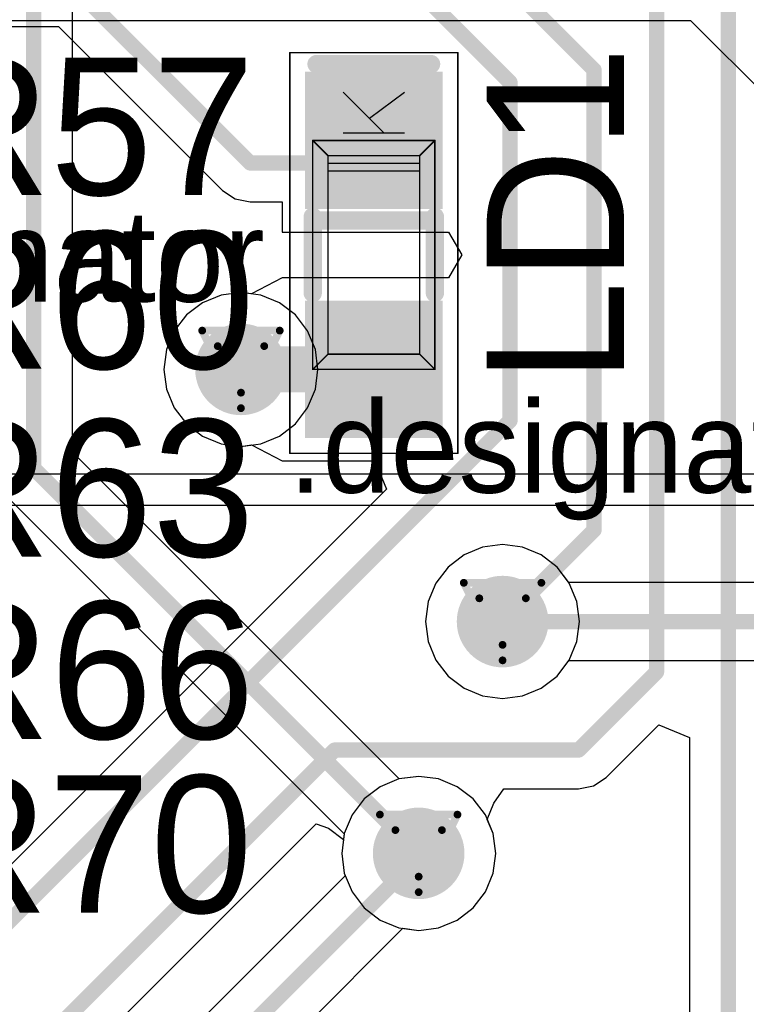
# Model space of a CAD drawing. Header units: millimetres. Extents: x 138 to 555, y 26 to 334.
# Tile 352 of 656: x 188.34 to 193.1, y 258.19 to 264.64. Entities that reach past the tile are written whole.
import ezdxf

# ---------------------------------------------------------------- set-up
doc = ezdxf.new("R2010")
doc.units = ezdxf.units.MM
for name, color, linetype in [('BottomLayer', 5, 'Continuous'), ('DrillDrawing', 1, 'Continuous'), ('Mechanical20', 56, 'Continuous'), ('Mechanical27', 56, 'Continuous'), ('MidLayer1', 16, 'Continuous'), ('MidLayer2', 76, 'Continuous'), ('MidLayer3', 90, 'Continuous'), ('MidLayer4', 156, 'Continuous'), ('MultiLayer', 9, 'Continuous'), ('TopLayer', 1, 'Continuous'), ('TopOverlay', 2, 'Continuous'), ('TopPaste', 8, 'Continuous'), ('TopSolder', 216, 'Continuous'), ('ViaHoleLayer', 16, 'Continuous')]:
    doc.layers.add(name, color=color, linetype=linetype)

# ---------------------------------------------------------------- blocks, each defined once
blk = doc.blocks.new('LED_0603_GREEN_785')
at = {"layer": 'Mechanical20', "const_width": 0.01}
for points in [[(-1.3, 0.55), (-0.5, 0.55)], [(-1.3, 0.55), (-1.3, -0.55)], [(-0.5, 0.55), (1.325, 0.55)], [(1.325, 0.55), (1.325, -0.55)], [(-1.3, -0.55), (1.325, -0.55)]]:
    blk.add_lwpolyline(points, dxfattribs=at)
at = {"layer": 'Mechanical20', "const_width": 0.005}
for points in [[(-1.3025, 0.55, 1), (-1.2975, 0.55, 1)], [(-1.3025, 0.55, 1), (-1.2975, 0.55, 1)], [(-0.5025, 0.55, 1), (-0.4975, 0.55, 1)], [(-0.5025, 0.55, 1), (-0.4975, 0.55, 1)], [(1.3225, 0.55, 1), (1.3275, 0.55, 1)], [(1.3225, 0.55, 1), (1.3275, 0.55, 1)], [(-1.3025, -0.55, 1), (-1.2975, -0.55, 1)], [(-1.3025, -0.55, 1), (-1.2975, -0.55, 1)], [(1.3225, -0.55, 1), (1.3275, -0.55, 1)], [(1.3225, -0.55, 1), (1.3275, -0.55, 1)]]:
    blk.add_lwpolyline(points, format="xyb", close=True, dxfattribs=at)
at = {"layer": 'Mechanical27'}
for p, q in [((0.8, 0.1999), (0.8, -0.2)), ((1.0666, 0.1999), (0.8, -0.0667)), ((0.8952, 0.0285), (1.0666, -0.2))]:
    blk.add_line(p, q, dxfattribs=at)
at = {"layer": 'Mechanical27', "const_width": 0.01}
for points in [[(-0.75, 0.4), (-0.65, 0.3)], [(-0.75, 0.4), (0.75, 0.4)], [(-0.75, 0.4), (-0.75, -0.4)], [(0.75, 0.4), (0.65, 0.3)], [(0.75, 0.4), (0.75, -0.4)], [(-0.65, 0.3), (0.65, 0.3)], [(-0.65, 0.3), (-0.65, -0.3)], [(0.55, 0.3), (0.55, -0.3)], [(0.6, 0.3), (0.6, -0.3)], [(0.65, 0.3), (0.65, -0.3)], [(-0.65, -0.3), (-0.75, -0.4)], [(-0.65, -0.3), (0.65, -0.3)], [(0.65, -0.3), (0.75, -0.4)], [(-0.75, -0.4), (0.75, -0.4)]]:
    blk.add_lwpolyline(points, dxfattribs=at)
at = {"layer": 'Mechanical27', "const_width": 0.005}
for points in [[(-0.7525, 0.4, 1), (-0.7475, 0.4, 1)], [(-0.7525, 0.4, 1), (-0.7475, 0.4, 1)], [(-0.7525, 0.4, 1), (-0.7475, 0.4, 1)], [(0.7475, 0.4, 1), (0.7525, 0.4, 1)], [(0.7475, 0.4, 1), (0.7525, 0.4, 1)], [(0.7475, 0.4, 1), (0.7525, 0.4, 1)], [(-0.6525, 0.3, 1), (-0.6475, 0.3, 1)], [(-0.6525, 0.3, 1), (-0.6475, 0.3, 1)], [(-0.6525, 0.3, 1), (-0.6475, 0.3, 1)], [(0.5475, 0.3, 1), (0.5525, 0.3, 1)], [(0.5975, 0.3, 1), (0.6025, 0.3, 1)], [(0.6475, 0.3, 1), (0.6525, 0.3, 1)], [(0.6475, 0.3, 1), (0.6525, 0.3, 1)], [(0.6475, 0.3, 1), (0.6525, 0.3, 1)], [(-0.6525, -0.3, 1), (-0.6475, -0.3, 1)], [(-0.6525, -0.3, 1), (-0.6475, -0.3, 1)], [(-0.6525, -0.3, 1), (-0.6475, -0.3, 1)], [(0.5475, -0.3, 1), (0.5525, -0.3, 1)], [(0.5975, -0.3, 1), (0.6025, -0.3, 1)], [(0.6475, -0.3, 1), (0.6525, -0.3, 1)], [(0.6475, -0.3, 1), (0.6525, -0.3, 1)], [(0.6475, -0.3, 1), (0.6525, -0.3, 1)], [(-0.7525, -0.4, 1), (-0.7475, -0.4, 1)], [(-0.7525, -0.4, 1), (-0.7475, -0.4, 1)], [(-0.7525, -0.4, 1), (-0.7475, -0.4, 1)], [(0.7475, -0.4, 1), (0.7525, -0.4, 1)], [(0.7475, -0.4, 1), (0.7525, -0.4, 1)], [(0.7475, -0.4, 1), (0.7525, -0.4, 1)]]:
    blk.add_lwpolyline(points, format="xyb", close=True, dxfattribs=at)
at = {"layer": 'TopLayer'}
for points in [[(-0.35, -0.4), (-0.35, 0.4), (-1.15, -0.4), (-1.15, 0.4)], [(1.15, -0.4), (1.15, 0.4), (0.35, -0.4), (0.35, 0.4)]]:
    blk.add_solid(points, dxfattribs=at)
at = {"layer": 'TopOverlay', "const_width": 0.12}
for points in [[(-0.25, 0.4), (0.25, 0.4)], [(0.225, 0.4), (0.225, -0.4)], [(1.25, 0.375), (1.25, -0.375)], [(-0.25, -0.4), (0.25, -0.4)], [(0.225, -0.4), (0.25, -0.4)]]:
    blk.add_lwpolyline(points, dxfattribs=at)
at = {"layer": 'TopOverlay', "const_width": 0.06}
for points in [[(-0.28, 0.4, 1), (-0.22, 0.4, 1)], [(0.195, 0.4, 1), (0.255, 0.4, 1)], [(0.22, 0.4, 1), (0.28, 0.4, 1)], [(1.22, 0.375, 1), (1.28, 0.375, 1)], [(1.22, -0.375, 1), (1.28, -0.375, 1)], [(-0.28, -0.4, 1), (-0.22, -0.4, 1)], [(0.195, -0.4, 1), (0.255, -0.4, 1)], [(0.195, -0.4, 1), (0.255, -0.4, 1)], [(0.22, -0.4, 1), (0.28, -0.4, 1)], [(0.22, -0.4, 1), (0.28, -0.4, 1)]]:
    blk.add_lwpolyline(points, format="xyb", close=True, dxfattribs=at)
at = {"layer": 'TopPaste'}
for points in [[(-0.35, -0.4), (-0.35, 0.4), (-1.15, -0.4), (-1.15, 0.4)], [(1.15, -0.4), (1.15, 0.4), (0.35, -0.4), (0.35, 0.4)]]:
    blk.add_solid(points, dxfattribs=at)
at = {"layer": 'TopSolder'}
for points in [[(-0.3, -0.45), (-0.3, 0.45), (-1.2, -0.45), (-1.2, 0.45)], [(1.2, -0.45), (1.2, 0.45), (0.3, -0.45), (0.3, 0.45)]]:
    blk.add_solid(points, dxfattribs=at)

msp = doc.modelspace()

# ---------------------------------------------------------------- linework, layer by layer
at = {"layer": 'BottomLayer'}
for p, q in [((188.6898, 261.8017), (188.6898, 265.9129)), ((189.7926, 262.8492), (189.662, 262.832)), ((189.9231, 262.832), (189.7926, 262.8492)), ((189.5404, 262.7816), (189.4359, 262.7015)), ((189.662, 262.832), (189.5404, 262.7816)), ((190.0447, 262.7816), (189.9231, 262.832)), ((190.1492, 262.7015), (190.0447, 262.7816)), ((189.4359, 262.7015), (189.3558, 262.5971)), ((190.2293, 262.5971), (190.1492, 262.7015)), ((189.3558, 262.5971), (189.3054, 262.4754)), ((190.2797, 262.4754), (190.2293, 262.5971)), ((189.3054, 262.4754), (189.2882, 262.3449)), ((190.2969, 262.3449), (190.2797, 262.4754)), ((189.2882, 262.3449), (189.3054, 262.2144)), ((190.2797, 262.2144), (190.2969, 262.3449)), ((189.3054, 262.2144), (189.3558, 262.0927)), ((190.2293, 262.0927), (190.2797, 262.2144)), ((189.3558, 262.0927), (189.4359, 261.9883)), ((190.1492, 261.9883), (190.2293, 262.0927)), ((189.4359, 261.9883), (189.5404, 261.9081)), ((190.0447, 261.9081), (190.1492, 261.9883)), ((189.5404, 261.9081), (189.662, 261.8578)), ((189.9231, 261.8578), (190.0447, 261.9081)), ((189.662, 261.8578), (189.7926, 261.8406)), ((189.7926, 261.8406), (189.9231, 261.8578)), ((190.8294, 259.6621), (188.6898, 261.8017)), ((188.2547, 261.5159), (190.4689, 259.3016)), ((191.3755, 261.18), (191.2538, 261.1297)), ((191.506, 261.1972), (191.3755, 261.18)), ((191.6365, 261.18), (191.506, 261.1972)), ((191.7581, 261.1297), (191.6365, 261.18)), ((191.2538, 261.1297), (191.1494, 261.0495)), ((191.8626, 261.0495), (191.7581, 261.1297)), ((191.1494, 261.0495), (191.0692, 260.9451)), ((191.9406, 260.9478), (191.8626, 261.0495)), ((191.0692, 260.9451), (191.0188, 260.8234)), ((193.2148, 260.9478), (191.9406, 260.9478)), ((191.0188, 260.8234), (191.0017, 260.6929)), ((191.0017, 260.6929), (191.0188, 260.5624)), ((191.0188, 260.5624), (191.0692, 260.4408)), ((191.0692, 260.4408), (191.1494, 260.3363)), ((191.8626, 260.3363), (191.9406, 260.438)), ((191.9406, 260.438), (193.1967, 260.438)), ((191.1494, 260.3363), (191.2538, 260.2562)), ((191.7581, 260.2562), (191.8626, 260.3363)), ((191.2538, 260.2562), (191.3755, 260.2058)), ((191.6365, 260.2058), (191.7581, 260.2562)), ((191.3755, 260.2058), (191.506, 260.1886)), ((191.506, 260.1886), (191.6365, 260.2058)), ((190.9565, 259.6788), (190.8294, 259.6621)), ((191.0871, 259.6617), (190.9565, 259.6788)), ((191.2087, 259.6113), (191.0871, 259.6617)), ((191.3131, 259.5311), (191.2087, 259.6113)), ((191.3933, 259.4267), (191.3131, 259.5311)), ((191.4437, 259.305), (191.3933, 259.4267)), ((190.4689, 259.3016), (190.4522, 259.1745)), ((191.4608, 259.1745), (191.4437, 259.305)), ((190.4522, 259.1745), (190.4694, 259.044)), ((191.4437, 259.044), (191.4608, 259.1745)), ((190.4694, 259.044), (190.5198, 258.9224)), ((191.3933, 258.9224), (191.4437, 259.044)), ((190.5198, 258.9224), (190.5999, 258.8179)), ((191.3131, 258.8179), (191.3933, 258.9224)), ((190.5999, 258.8179), (190.7044, 258.7378)), ((191.2087, 258.7378), (191.3131, 258.8179)), ((190.7044, 258.7378), (190.826, 258.6874)), ((191.0871, 258.6874), (191.2087, 258.7378)), ((190.826, 258.6874), (190.9565, 258.6702)), ((190.9565, 258.6702), (191.0871, 258.6874))]:
    msp.add_line(p, q, dxfattribs=at)
at = {"layer": 'BottomLayer', "const_width": 0.1}
for points in [[(188.4349, 261.6961), (188.4349, 267.4101)], [(188.4349, 261.6961), (190.9565, 259.1745)], [(191.506, 260.6929), (193.6529, 260.6929)]]:
    msp.add_lwpolyline(points, dxfattribs=at)
at = {"layer": 'BottomLayer'}
for points, const_width in [([(189.6426, 262.3449, 1), (189.9426, 262.3449, 1)], 0.3), ([(188.4099, 261.6961, 1), (188.4599, 261.6961, 1)], 0.05), ([(188.4099, 261.6961, 1), (188.4599, 261.6961, 1)], 0.05), ([(191.356, 260.6929, 1), (191.656, 260.6929, 1)], 0.3), ([(191.481, 260.6929, 1), (191.531, 260.6929, 1)], 0.05), ([(190.8065, 259.1745, 1), (191.1065, 259.1745, 1)], 0.3), ([(190.9315, 259.1745, 1), (190.9815, 259.1745, 1)], 0.05)]:
    msp.add_lwpolyline(points, format="xyb", close=True, dxfattribs=dict(at, const_width=const_width))
at = {"layer": 'DrillDrawing', "const_width": 0.0508}
for points in [[(189.5386, 262.5989), (190.0466, 262.5989)], [(189.5386, 262.5989), (189.7926, 262.0909)], [(189.7926, 262.0909), (190.0466, 262.5989)], [(189.6402, 262.4973), (189.945, 262.4973)], [(189.6402, 262.4973), (189.7926, 262.1925)], [(189.7926, 262.1925), (189.945, 262.4973)], [(191.252, 260.9469), (191.76, 260.9469)], [(191.252, 260.9469), (191.506, 260.4389)], [(191.506, 260.4389), (191.76, 260.9469)], [(191.3536, 260.8453), (191.6584, 260.8453)], [(191.3536, 260.8453), (191.506, 260.5405)], [(191.506, 260.5405), (191.6584, 260.8453)], [(190.7025, 259.4285), (191.2105, 259.4285)], [(190.7025, 259.4285), (190.9565, 258.9205)], [(190.9565, 258.9205), (191.2105, 259.4285)], [(190.8041, 259.3269), (191.1089, 259.3269)], [(190.8041, 259.3269), (190.9565, 259.0221)], [(190.9565, 259.0221), (191.1089, 259.3269)]]:
    msp.add_lwpolyline(points, dxfattribs=at)
at = {"layer": 'DrillDrawing', "const_width": 0.0254}
for points in [[(189.5259, 262.5989, 1), (189.5513, 262.5989, 1)], [(189.5259, 262.5989, 1), (189.5513, 262.5989, 1)], [(190.0339, 262.5989, 1), (190.0593, 262.5989, 1)], [(190.0339, 262.5989, 1), (190.0593, 262.5989, 1)], [(189.6275, 262.4973, 1), (189.6529, 262.4973, 1)], [(189.6275, 262.4973, 1), (189.6529, 262.4973, 1)], [(189.9323, 262.4973, 1), (189.9577, 262.4973, 1)], [(189.9323, 262.4973, 1), (189.9577, 262.4973, 1)], [(189.7799, 262.1925, 1), (189.8053, 262.1925, 1)], [(189.7799, 262.1925, 1), (189.8053, 262.1925, 1)], [(189.7799, 262.0909, 1), (189.8053, 262.0909, 1)], [(189.7799, 262.0909, 1), (189.8053, 262.0909, 1)], [(191.2393, 260.9469, 1), (191.2647, 260.9469, 1)], [(191.2393, 260.9469, 1), (191.2647, 260.9469, 1)], [(191.7473, 260.9469, 1), (191.7727, 260.9469, 1)], [(191.7473, 260.9469, 1), (191.7727, 260.9469, 1)], [(191.3409, 260.8453, 1), (191.3663, 260.8453, 1)], [(191.3409, 260.8453, 1), (191.3663, 260.8453, 1)], [(191.6457, 260.8453, 1), (191.6711, 260.8453, 1)], [(191.6457, 260.8453, 1), (191.6711, 260.8453, 1)], [(191.4933, 260.5405, 1), (191.5187, 260.5405, 1)], [(191.4933, 260.5405, 1), (191.5187, 260.5405, 1)], [(191.4933, 260.4389, 1), (191.5187, 260.4389, 1)], [(191.4933, 260.4389, 1), (191.5187, 260.4389, 1)], [(190.6898, 259.4285, 1), (190.7152, 259.4285, 1)], [(190.6898, 259.4285, 1), (190.7152, 259.4285, 1)], [(191.1978, 259.4285, 1), (191.2232, 259.4285, 1)], [(191.1978, 259.4285, 1), (191.2232, 259.4285, 1)], [(190.7914, 259.3269, 1), (190.8168, 259.3269, 1)], [(190.7914, 259.3269, 1), (190.8168, 259.3269, 1)], [(191.0962, 259.3269, 1), (191.1216, 259.3269, 1)], [(191.0962, 259.3269, 1), (191.1216, 259.3269, 1)], [(190.9438, 259.0221, 1), (190.9692, 259.0221, 1)], [(190.9438, 259.0221, 1), (190.9692, 259.0221, 1)], [(190.9438, 258.9205, 1), (190.9692, 258.9205, 1)], [(190.9438, 258.9205, 1), (190.9692, 258.9205, 1)]]:
    msp.add_lwpolyline(points, format="xyb", close=True, dxfattribs=at)
at = {"layer": 'MidLayer1'}
for p, q in [((183.6792, 264.6302), (192.7376, 264.6302)), ((192.7376, 264.6302), (193.8703, 263.4975)), ((189.7926, 262.8492), (189.662, 262.832)), ((189.9231, 262.832), (189.7926, 262.8492)), ((189.5404, 262.7816), (189.4359, 262.7015)), ((189.662, 262.832), (189.5404, 262.7816)), ((190.0447, 262.7816), (189.9231, 262.832)), ((190.1492, 262.7015), (190.0447, 262.7816)), ((189.4359, 262.7015), (189.3558, 262.5971)), ((190.2293, 262.5971), (190.1492, 262.7015)), ((189.3558, 262.5971), (189.3054, 262.4754)), ((190.2797, 262.4754), (190.2293, 262.5971)), ((189.3054, 262.4754), (189.2882, 262.3449)), ((190.2969, 262.3449), (190.2797, 262.4754)), ((189.2882, 262.3449), (189.3054, 262.2144)), ((190.2797, 262.2144), (190.2969, 262.3449)), ((189.3054, 262.2144), (189.3558, 262.0927)), ((190.2293, 262.0927), (190.2797, 262.2144)), ((189.3558, 262.0927), (189.4359, 261.9883)), ((190.1492, 261.9883), (190.2293, 262.0927)), ((189.4359, 261.9883), (189.5404, 261.9081)), ((190.0447, 261.9081), (190.1492, 261.9883)), ((189.5404, 261.9081), (189.662, 261.8578)), ((189.9231, 261.8578), (190.0447, 261.9081)), ((189.662, 261.8578), (189.7926, 261.8406)), ((189.7926, 261.8406), (189.9231, 261.8578)), ((191.3755, 261.18), (191.2538, 261.1297)), ((191.506, 261.1972), (191.3755, 261.18)), ((191.6365, 261.18), (191.506, 261.1972)), ((191.7581, 261.1297), (191.6365, 261.18)), ((191.2538, 261.1297), (191.1494, 261.0495)), ((191.8626, 261.0495), (191.7581, 261.1297)), ((191.1494, 261.0495), (191.0692, 260.9451)), ((191.9427, 260.9451), (191.8626, 261.0495)), ((191.0692, 260.9451), (191.0188, 260.8234)), ((191.9931, 260.8234), (191.9427, 260.9451)), ((191.0188, 260.8234), (191.0017, 260.6929)), ((192.0103, 260.6929), (191.9931, 260.8234)), ((191.0017, 260.6929), (191.0188, 260.5624)), ((191.9931, 260.5624), (192.0103, 260.6929)), ((191.0188, 260.5624), (191.0692, 260.4408)), ((191.9427, 260.4408), (191.9931, 260.5624)), ((191.0692, 260.4408), (191.1494, 260.3363)), ((191.8626, 260.3363), (191.9427, 260.4408)), ((191.1494, 260.3363), (191.2538, 260.2562)), ((191.7581, 260.2562), (191.8626, 260.3363)), ((191.2538, 260.2562), (191.3755, 260.2058)), ((191.6365, 260.2058), (191.7581, 260.2562)), ((191.3755, 260.2058), (191.506, 260.1886)), ((191.506, 260.1886), (191.6365, 260.2058)), ((190.9565, 259.6788), (190.826, 259.6617)), ((191.0871, 259.6617), (190.9565, 259.6788)), ((190.7044, 259.6113), (190.5999, 259.5311)), ((190.826, 259.6617), (190.7044, 259.6113)), ((191.2087, 259.6113), (191.0871, 259.6617)), ((191.3131, 259.5311), (191.2087, 259.6113)), ((190.5999, 259.5311), (190.5198, 259.4267)), ((191.3933, 259.4267), (191.3131, 259.5311)), ((190.5198, 259.4267), (190.4694, 259.305)), ((191.4437, 259.305), (191.3933, 259.4267)), ((190.4694, 259.305), (190.4522, 259.1745)), ((191.4608, 259.1745), (191.4437, 259.305)), ((190.4522, 259.1745), (190.4694, 259.044)), ((191.4437, 259.044), (191.4608, 259.1745)), ((190.4694, 259.044), (190.5198, 258.9224)), ((191.3933, 258.9224), (191.4437, 259.044)), ((190.5198, 258.9224), (190.5999, 258.8179)), ((191.3131, 258.8179), (191.3933, 258.9224)), ((190.5999, 258.8179), (190.7044, 258.7378)), ((191.2087, 258.7378), (191.3131, 258.8179)), ((190.7044, 258.7378), (190.826, 258.6874)), ((191.0871, 258.6874), (191.2087, 258.7378)), ((190.826, 258.6874), (190.9565, 258.6702)), ((190.9565, 258.6702), (191.0871, 258.6874))]:
    msp.add_line(p, q, dxfattribs=at)
at = {"layer": 'MidLayer1', "const_width": 0.3}
for points in [[(189.6426, 262.3449, 1), (189.9426, 262.3449, 1)], [(191.356, 260.6929, 1), (191.656, 260.6929, 1)], [(190.8065, 259.1745, 1), (191.1065, 259.1745, 1)]]:
    msp.add_lwpolyline(points, format="xyb", close=True, dxfattribs=at)
at = {"layer": 'MidLayer2'}
for p, q in [((189.7926, 262.8492), (189.662, 262.832)), ((189.9231, 262.832), (189.7926, 262.8492)), ((189.5404, 262.7816), (189.4359, 262.7015)), ((189.662, 262.832), (189.5404, 262.7816)), ((190.0447, 262.7816), (189.9231, 262.832)), ((190.1492, 262.7015), (190.0447, 262.7816)), ((189.4359, 262.7015), (189.3558, 262.5971)), ((190.2293, 262.5971), (190.1492, 262.7015)), ((189.3558, 262.5971), (189.3054, 262.4754)), ((190.2797, 262.4754), (190.2293, 262.5971)), ((189.3054, 262.4754), (189.2882, 262.3449)), ((190.2969, 262.3449), (190.2797, 262.4754)), ((189.2882, 262.3449), (189.3054, 262.2144)), ((190.2797, 262.2144), (190.2969, 262.3449)), ((189.3054, 262.2144), (189.3558, 262.0927)), ((190.2293, 262.0927), (190.2797, 262.2144)), ((189.3558, 262.0927), (189.4359, 261.9883)), ((190.1492, 261.9883), (190.2293, 262.0927)), ((189.4359, 261.9883), (189.5404, 261.9081)), ((190.0447, 261.9081), (190.1492, 261.9883)), ((189.5404, 261.9081), (189.662, 261.8578)), ((189.9231, 261.8578), (190.0447, 261.9081)), ((189.662, 261.8578), (189.7926, 261.8406)), ((189.7926, 261.8406), (189.9231, 261.8578)), ((191.3755, 261.18), (191.2538, 261.1297)), ((191.506, 261.1972), (191.3755, 261.18)), ((191.6365, 261.18), (191.506, 261.1972)), ((191.7581, 261.1297), (191.6365, 261.18)), ((191.2538, 261.1297), (191.1494, 261.0495)), ((191.8626, 261.0495), (191.7581, 261.1297)), ((191.1494, 261.0495), (191.0692, 260.9451)), ((191.9427, 260.9451), (191.8626, 261.0495)), ((191.0692, 260.9451), (191.0188, 260.8234)), ((191.9931, 260.8234), (191.9427, 260.9451)), ((191.0188, 260.8234), (191.0017, 260.6929)), ((192.0103, 260.6929), (191.9931, 260.8234)), ((191.0017, 260.6929), (191.0188, 260.5624)), ((191.9931, 260.5624), (192.0103, 260.6929)), ((191.0188, 260.5624), (191.0692, 260.4408)), ((191.9427, 260.4408), (191.9931, 260.5624)), ((191.0692, 260.4408), (191.1494, 260.3363)), ((191.8626, 260.3363), (191.9427, 260.4408)), ((191.1494, 260.3363), (191.2538, 260.2562)), ((191.7581, 260.2562), (191.8626, 260.3363)), ((191.2538, 260.2562), (191.3755, 260.2058)), ((191.6365, 260.2058), (191.7581, 260.2562)), ((191.3755, 260.2058), (191.506, 260.1886)), ((191.506, 260.1886), (191.6365, 260.2058)), ((190.9565, 259.6788), (190.826, 259.6617)), ((191.0871, 259.6617), (190.9565, 259.6788)), ((190.7044, 259.6113), (190.5999, 259.5311)), ((190.826, 259.6617), (190.7044, 259.6113)), ((191.2087, 259.6113), (191.0871, 259.6617)), ((191.3131, 259.5311), (191.2087, 259.6113)), ((190.5999, 259.5311), (190.5198, 259.4267)), ((191.3933, 259.4267), (191.3131, 259.5311)), ((190.5198, 259.4267), (190.4694, 259.305)), ((191.4437, 259.305), (191.3933, 259.4267)), ((190.4694, 259.305), (190.4522, 259.1745)), ((191.4608, 259.1745), (191.4437, 259.305)), ((190.4522, 259.1745), (190.4694, 259.044)), ((191.4437, 259.044), (191.4608, 259.1745)), ((190.4694, 259.044), (190.5198, 258.9224)), ((191.3933, 258.9224), (191.4437, 259.044)), ((190.5198, 258.9224), (190.5999, 258.8179)), ((191.3131, 258.8179), (191.3933, 258.9224)), ((190.5999, 258.8179), (190.7044, 258.7378)), ((191.2087, 258.7378), (191.3131, 258.8179)), ((190.7044, 258.7378), (190.826, 258.6874)), ((191.0871, 258.6874), (191.2087, 258.7378)), ((190.826, 258.6874), (190.9565, 258.6702)), ((190.9565, 258.6702), (191.0871, 258.6874))]:
    msp.add_line(p, q, dxfattribs=at)
at = {"layer": 'MidLayer2', "const_width": 0.3}
for points in [[(189.6426, 262.3449, 1), (189.9426, 262.3449, 1)], [(191.356, 260.6929, 1), (191.656, 260.6929, 1)], [(190.8065, 259.1745, 1), (191.1065, 259.1745, 1)]]:
    msp.add_lwpolyline(points, format="xyb", close=True, dxfattribs=at)
at = {"layer": 'MidLayer3'}
for p, q in [((189.7926, 262.8492), (189.662, 262.832)), ((189.9231, 262.832), (189.7926, 262.8492)), ((189.5404, 262.7816), (189.4359, 262.7015)), ((189.662, 262.832), (189.5404, 262.7816)), ((190.0447, 262.7816), (189.9231, 262.832)), ((190.1492, 262.7015), (190.0447, 262.7816)), ((189.4359, 262.7015), (189.3558, 262.5971)), ((190.2293, 262.5971), (190.1492, 262.7015)), ((189.3558, 262.5971), (189.3054, 262.4754)), ((190.2797, 262.4754), (190.2293, 262.5971)), ((189.3054, 262.4754), (189.2882, 262.3449)), ((190.2969, 262.3449), (190.2797, 262.4754)), ((189.2882, 262.3449), (189.3054, 262.2144)), ((190.2797, 262.2144), (190.2969, 262.3449)), ((189.3054, 262.2144), (189.3558, 262.0927)), ((190.2293, 262.0927), (190.2797, 262.2144)), ((189.3558, 262.0927), (189.4359, 261.9883)), ((190.1492, 261.9883), (190.2293, 262.0927)), ((189.4359, 261.9883), (189.5404, 261.9081)), ((190.0447, 261.9081), (190.1492, 261.9883)), ((189.5404, 261.9081), (189.662, 261.8578)), ((189.9231, 261.8578), (190.0447, 261.9081)), ((189.662, 261.8578), (189.7926, 261.8406)), ((189.7926, 261.8406), (189.9231, 261.8578)), ((191.3755, 261.18), (191.2538, 261.1297)), ((191.506, 261.1972), (191.3755, 261.18)), ((191.6365, 261.18), (191.506, 261.1972)), ((191.7581, 261.1297), (191.6365, 261.18)), ((191.2538, 261.1297), (191.1494, 261.0495)), ((191.8626, 261.0495), (191.7581, 261.1297)), ((191.1494, 261.0495), (191.0692, 260.9451)), ((191.9427, 260.9451), (191.8626, 261.0495)), ((191.0692, 260.9451), (191.0188, 260.8234)), ((191.9931, 260.8234), (191.9427, 260.9451)), ((191.0188, 260.8234), (191.0017, 260.6929)), ((192.0103, 260.6929), (191.9931, 260.8234)), ((191.0017, 260.6929), (191.0188, 260.5624)), ((191.9931, 260.5624), (192.0103, 260.6929)), ((191.0188, 260.5624), (191.0692, 260.4408)), ((191.9427, 260.4408), (191.9931, 260.5624)), ((191.0692, 260.4408), (191.1494, 260.3363)), ((191.8626, 260.3363), (191.9427, 260.4408)), ((191.1494, 260.3363), (191.2538, 260.2562)), ((191.7581, 260.2562), (191.8626, 260.3363)), ((191.2538, 260.2562), (191.3755, 260.2058)), ((191.6365, 260.2058), (191.7581, 260.2562)), ((191.3755, 260.2058), (191.506, 260.1886)), ((191.506, 260.1886), (191.6365, 260.2058)), ((190.9565, 259.6788), (190.826, 259.6617)), ((191.0871, 259.6617), (190.9565, 259.6788)), ((190.7044, 259.6113), (190.5999, 259.5311)), ((190.826, 259.6617), (190.7044, 259.6113)), ((191.2087, 259.6113), (191.0871, 259.6617)), ((191.3131, 259.5311), (191.2087, 259.6113)), ((190.5999, 259.5311), (190.5198, 259.4267)), ((191.3933, 259.4267), (191.3131, 259.5311)), ((190.5198, 259.4267), (190.4694, 259.305)), ((191.4437, 259.305), (191.3933, 259.4267)), ((190.4694, 259.305), (190.4522, 259.1745)), ((191.4608, 259.1745), (191.4437, 259.305)), ((190.4522, 259.1745), (190.4694, 259.044)), ((191.4437, 259.044), (191.4608, 259.1745)), ((190.4694, 259.044), (190.5198, 258.9224)), ((191.3933, 258.9224), (191.4437, 259.044)), ((190.5198, 258.9224), (190.5999, 258.8179)), ((191.3131, 258.8179), (191.3933, 258.9224)), ((190.5999, 258.8179), (190.7044, 258.7378)), ((191.2087, 258.7378), (191.3131, 258.8179)), ((190.7044, 258.7378), (190.826, 258.6874)), ((191.0871, 258.6874), (191.2087, 258.7378)), ((190.826, 258.6874), (190.9565, 258.6702)), ((190.9565, 258.6702), (191.0871, 258.6874))]:
    msp.add_line(p, q, dxfattribs=at)
at = {"layer": 'MidLayer3', "const_width": 0.3}
for points in [[(189.6426, 262.3449, 1), (189.9426, 262.3449, 1)], [(191.356, 260.6929, 1), (191.656, 260.6929, 1)], [(190.8065, 259.1745, 1), (191.1065, 259.1745, 1)]]:
    msp.add_lwpolyline(points, format="xyb", close=True, dxfattribs=at)
at = {"layer": 'MidLayer4'}
for p, q in [((194.8742, 261.6593), (186.9673, 261.6593)), ((187.2211, 261.4554), (194.8742, 261.4554)), ((191.3755, 261.18), (191.2538, 261.1297)), ((191.506, 261.1972), (191.3755, 261.18)), ((191.6365, 261.18), (191.506, 261.1972)), ((191.7581, 261.1297), (191.6365, 261.18)), ((191.2538, 261.1297), (191.1494, 261.0495)), ((191.8626, 261.0495), (191.7581, 261.1297)), ((191.1494, 261.0495), (191.0692, 260.9451)), ((191.9427, 260.9451), (191.8626, 261.0495)), ((191.0692, 260.9451), (191.0188, 260.8234)), ((191.9931, 260.8234), (191.9427, 260.9451)), ((191.0188, 260.8234), (191.0017, 260.6929)), ((192.0103, 260.6929), (191.9931, 260.8234)), ((191.0017, 260.6929), (191.0188, 260.5624)), ((191.9931, 260.5624), (192.0103, 260.6929)), ((191.0188, 260.5624), (191.0692, 260.4408)), ((191.9427, 260.4408), (191.9931, 260.5624)), ((191.0692, 260.4408), (191.1494, 260.3363)), ((191.8626, 260.3363), (191.9427, 260.4408)), ((191.1494, 260.3363), (191.2538, 260.2562)), ((191.7581, 260.2562), (191.8626, 260.3363)), ((191.2538, 260.2562), (191.3755, 260.2058)), ((191.6365, 260.2058), (191.7581, 260.2562)), ((191.3755, 260.2058), (191.506, 260.1886)), ((191.506, 260.1886), (191.6365, 260.2058)), ((190.9565, 259.6788), (190.826, 259.6617)), ((191.0871, 259.6617), (190.9565, 259.6788)), ((190.7044, 259.6113), (190.5999, 259.5311)), ((190.826, 259.6617), (190.7044, 259.6113)), ((191.2087, 259.6113), (191.0871, 259.6617)), ((191.3131, 259.5311), (191.2087, 259.6113)), ((190.5999, 259.5311), (190.5198, 259.4267)), ((191.3933, 259.4267), (191.3131, 259.5311)), ((190.5198, 259.4267), (190.4694, 259.305)), ((191.4437, 259.305), (191.3933, 259.4267)), ((190.4694, 259.305), (190.4522, 259.1745)), ((191.4608, 259.1745), (191.4437, 259.305)), ((190.4522, 259.1745), (190.4694, 259.044)), ((191.4437, 259.044), (191.4608, 259.1745)), ((190.4694, 259.044), (190.5198, 258.9224)), ((191.3933, 258.9224), (191.4437, 259.044)), ((190.5198, 258.9224), (190.5999, 258.8179)), ((191.3131, 258.8179), (191.3933, 258.9224)), ((190.5999, 258.8179), (190.7044, 258.7378)), ((191.2087, 258.7378), (191.3131, 258.8179)), ((190.7044, 258.7378), (190.826, 258.6874)), ((191.0871, 258.6874), (191.2087, 258.7378)), ((190.826, 258.6874), (190.9565, 258.6702)), ((190.9565, 258.6702), (191.0871, 258.6874))]:
    msp.add_line(p, q, dxfattribs=at)
at = {"layer": 'MidLayer4', "const_width": 0.3}
for points in [[(189.6426, 262.3449, 1), (189.9426, 262.3449, 1)], [(191.356, 260.6929, 1), (191.656, 260.6929, 1)], [(190.8065, 259.1745, 1), (191.1065, 259.1745, 1)]]:
    msp.add_lwpolyline(points, format="xyb", close=True, dxfattribs=at)
at = {"layer": 'MultiLayer', "const_width": 0.3}
for points in [[(189.6426, 262.3449, 1), (189.9426, 262.3449, 1)], [(191.356, 260.6929, 1), (191.656, 260.6929, 1)], [(190.8065, 259.1745, 1), (191.1065, 259.1745, 1)]]:
    msp.add_lwpolyline(points, format="xyb", close=True, dxfattribs=at)
at = {"layer": 'TopLayer'}
for p, q in [((188.0601, 264.591), (188.5982, 264.591)), ((188.5982, 264.591), (189.6722, 263.517)), ((189.6722, 263.517), (189.7549, 263.4618)), ((189.7549, 263.4618), (189.8524, 263.4424)), ((189.8524, 263.4424), (190.0626, 263.4424)), ((190.0626, 263.4424), (190.0626, 263.2449)), ((190.0626, 263.2449), (191.1522, 263.2449)), ((191.1522, 263.2449), (191.2397, 263.0949)), ((191.2397, 263.0949), (191.1522, 262.9449)), ((190.0626, 262.9449), (189.8626, 262.84)), ((191.1522, 262.9449), (190.0626, 262.9449)), ((190.0626, 262.9449), (190.0626, 262.9449)), ((189.7926, 262.8492), (189.662, 262.832)), ((189.8626, 262.84), (189.7926, 262.8492)), ((189.5404, 262.7816), (189.4359, 262.7015)), ((189.662, 262.832), (189.5404, 262.7816)), ((189.4359, 262.7015), (189.3558, 262.5971)), ((189.3558, 262.5971), (189.3054, 262.4754)), ((189.3054, 262.4754), (189.2882, 262.3449)), ((189.2882, 262.3449), (189.3054, 262.2144)), ((189.3054, 262.2144), (189.3558, 262.0927)), ((189.3558, 262.0927), (189.4359, 261.9883)), ((189.4359, 261.9883), (189.5404, 261.9081)), ((189.5404, 261.9081), (189.662, 261.8578)), ((189.662, 261.8578), (189.7926, 261.8406)), ((189.7926, 261.8406), (189.8626, 261.8498)), ((189.8626, 261.8498), (190.0626, 261.7449)), ((190.0626, 261.7449), (190.0626, 261.7449)), ((190.0626, 261.7449), (190.6686, 261.7449)), ((190.6686, 261.7449), (190.7451, 261.5601)), ((190.7451, 261.5601), (186.8902, 257.7053)), ((192.1835, 259.6711), (192.5297, 260.0173)), ((192.5297, 260.0173), (192.7297, 259.9345)), ((192.7297, 259.9345), (192.7297, 252.6666)), ((192.0033, 259.5965), (192.1008, 259.6159)), ((192.1008, 259.6159), (192.1835, 259.6711)), ((191.4477, 259.5025), (191.5151, 259.5965)), ((191.5151, 259.5965), (192.0033, 259.5965)), ((191.4058, 259.3965), (191.4477, 259.5025)), ((188.2279, 257.3122), (190.2846, 259.3689)), ((190.2846, 259.3689), (190.3665, 259.3406)), ((191.4437, 259.305), (191.4058, 259.3965)), ((190.3665, 259.3406), (190.4642, 259.2656)), ((191.4608, 259.1745), (191.4437, 259.305)), ((190.4642, 259.2656), (190.4522, 259.1745)), ((190.4522, 259.1745), (190.4694, 259.044)), ((191.4437, 259.044), (191.4608, 259.1745)), ((190.4694, 259.044), (190.4759, 259.0283)), ((191.3933, 258.9224), (191.4437, 259.044)), ((190.4759, 259.0283), (189.2902, 257.8426)), ((191.3131, 258.8179), (191.3933, 258.9224)), ((191.2087, 258.7378), (191.3131, 258.8179)), ((191.0871, 258.6874), (191.2087, 258.7378)), ((189.874, 257.7054), (190.8524, 258.6839)), ((190.8524, 258.6839), (190.9565, 258.6702)), ((190.9565, 258.6702), (191.0871, 258.6874))]:
    msp.add_line(p, q, dxfattribs=at)
for points, const_width in [([(191.0079, 265.4041), (192.1049, 264.3071)], 0.1), ([(192.9846, 252.6666), (192.9846, 265.1641)], 0.1), ([(188.4574, 265.0922), (189.8524, 263.6973)], 0.1), ([(192.5145, 260.3626), (192.5145, 264.942)], 0.1), ([(191.0486, 264.7312), (191.5545, 264.2252)], 0.1), ([(192.1049, 261.2919), (192.1049, 264.3071)], 0.1), ([(191.5545, 262.0091), (191.5545, 264.2252)], 0.1), ([(189.8524, 263.6973), (190.733, 263.6973)], 0.1), ([(189.7926, 262.3449), (190.6626, 262.3449)], 0.3), ([(187.0705, 257.525), (191.5545, 262.0091)], 0.1), ([(191.506, 260.6929), (192.1049, 261.2919)], 0.1), ([(192.0033, 259.8513), (192.5145, 260.3626)], 0.1), ([(187.973, 257.4177), (190.4066, 259.8513)], 0.1), ([(190.4066, 259.8513), (192.0033, 259.8513)], 0.1), ([(190.9565, 259.1485), (190.9565, 259.1745)], 0.1), ([(189.4705, 257.6624), (190.9565, 259.1485)], 0.1)]:
    msp.add_lwpolyline(points, dxfattribs=dict(at, const_width=const_width))
for points, const_width in [([(192.0799, 264.3071, 1), (192.1299, 264.3071, 1)], 0.05), ([(192.0799, 264.3071, 1), (192.1299, 264.3071, 1)], 0.05), ([(191.5295, 264.2252, 1), (191.5795, 264.2252, 1)], 0.05), ([(191.5295, 264.2252, 1), (191.5795, 264.2252, 1)], 0.05), ([(189.8274, 263.6973, 1), (189.8774, 263.6973, 1)], 0.05), ([(189.8274, 263.6973, 1), (189.8774, 263.6973, 1)], 0.05), ([(190.708, 263.6973, 1), (190.758, 263.6973, 1)], 0.05), ([(189.6426, 262.3449, 1), (189.9426, 262.3449, 1)], 0.3), ([(189.7176, 262.3449, 1), (189.8676, 262.3449, 1)], 0.15), ([(190.5876, 262.3449, 1), (190.7376, 262.3449, 1)], 0.15), ([(191.5295, 262.0091, 1), (191.5795, 262.0091, 1)], 0.05), ([(191.5295, 262.0091, 1), (191.5795, 262.0091, 1)], 0.05), ([(192.0799, 261.2919, 1), (192.1299, 261.2919, 1)], 0.05), ([(192.0799, 261.2919, 1), (192.1299, 261.2919, 1)], 0.05), ([(191.356, 260.6929, 1), (191.656, 260.6929, 1)], 0.3), ([(191.481, 260.6929, 1), (191.531, 260.6929, 1)], 0.05), ([(192.4895, 260.3626, 1), (192.5395, 260.3626, 1)], 0.05), ([(192.4895, 260.3626, 1), (192.5395, 260.3626, 1)], 0.05), ([(190.3816, 259.8513, 1), (190.4316, 259.8513, 1)], 0.05), ([(190.3816, 259.8513, 1), (190.4316, 259.8513, 1)], 0.05), ([(191.9783, 259.8513, 1), (192.0283, 259.8513, 1)], 0.05), ([(191.9783, 259.8513, 1), (192.0283, 259.8513, 1)], 0.05), ([(190.8065, 259.1745, 1), (191.1065, 259.1745, 1)], 0.3), ([(190.9315, 259.1745, 1), (190.9815, 259.1745, 1)], 0.05), ([(190.9315, 259.1485, 1), (190.9815, 259.1485, 1)], 0.05), ([(190.9315, 259.1485, 1), (190.9815, 259.1485, 1)], 0.05)]:
    msp.add_lwpolyline(points, format="xyb", close=True, dxfattribs=dict(at, const_width=const_width))
at = {"layer": 'ViaHoleLayer', "const_width": 0.15}
for points in [[(189.7176, 262.3449, 1), (189.8676, 262.3449, 1)], [(191.431, 260.6929, 1), (191.581, 260.6929, 1)], [(190.8815, 259.1745, 1), (191.0315, 259.1745, 1)]]:
    msp.add_lwpolyline(points, format="xyb", close=True, dxfattribs=at)

# ---------------------------------------------------------------- block references
at = {"rotation": 90}
msp.add_blockref('LED_0603_GREEN_785', (190.6626, 263.0949), dxfattribs=at)

# ---------------------------------------------------------------- texts
at = {"layer": 'Mechanical27'}
for p in [(185.9788, 262.7884), (190.1028, 261.5373)]:
    msp.add_text('.designator', height=0.599999, dxfattribs=at).set_placement(p)
at = {"layer": 'TopOverlay'}
for s, p in [('R57', (187.6739, 263.4875)), ('R60', (187.6739, 262.3489)), ('R63', (187.6739, 261.1184)), ('R66', (187.6739, 259.9247)), ('R70', (187.661, 258.7855))]:
    msp.add_text(s, height=0.9, dxfattribs=at).set_placement(p)
msp.add_text('LD1', height=0.9, rotation=90, dxfattribs=at).set_placement((192.3015, 262.2524))

doc.saveas('drawing.dxf')
